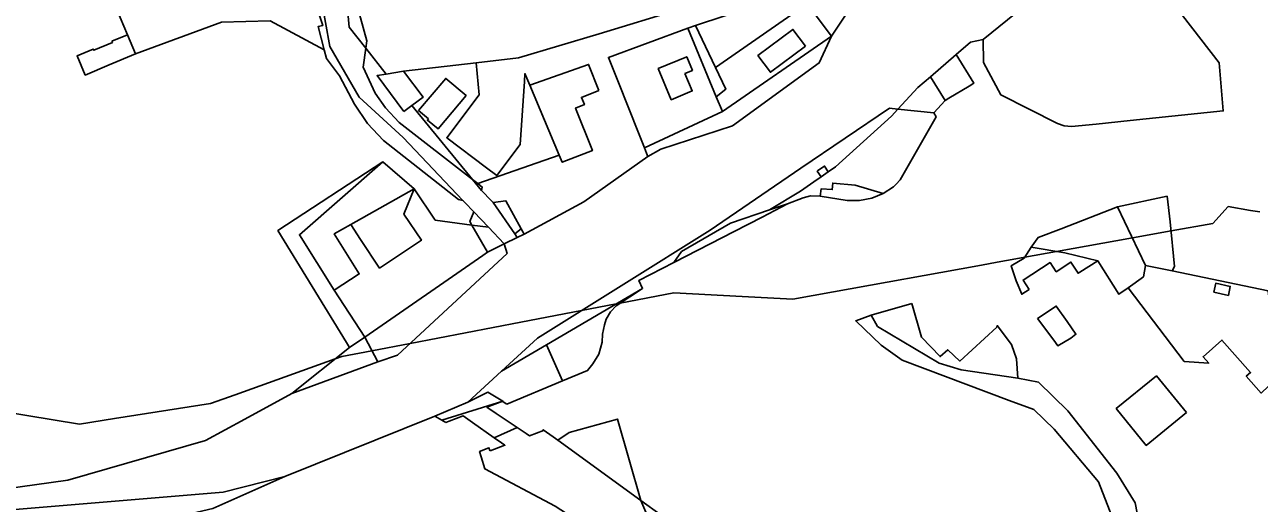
# Model space of a CAD drawing. Extents: x -477304 to -465429, y -1159113 to -1149210.
# Drawn here: x -475289.9 to -474988.7, y -1154251.3 to -1154134.6 of the extents above; entities that cross this region are included whole.
import ezdxf

# ---------------------------------------------------------------- set-up
doc = ezdxf.new("R2010")
doc.units = 0
for name, color, linetype in [('BPEJ_s', 7, 'Continuous'), ('trav_porost_s', 7, 'Continuous'), ('voda_s', 7, 'Continuous'), ('zahrada_s', 7, 'Continuous')]:
    doc.layers.add(name, color=color, linetype=linetype)

msp = doc.modelspace()

# ---------------------------------------------------------------- linework, layer by layer
at = {"layer": 'BPEJ_s'}
for points in [[(-474988.57, -1154180.24), (-474990.81, -1154179.87), (-474996.23, -1154178.97), (-475000, -1154183.06), (-475010.18, -1154184.89), (-475019.63, -1154186.59), (-475038.11, -1154189.91), (-475045.88, -1154191.31), (-475048.96, -1154191.87), (-475051.74, -1154192.37), (-475057.31, -1154193.37), (-475092.53, -1154199.71), (-475102.5, -1154201.5), (-475114.83, -1154200.86), (-475131.5, -1154200), (-475144.55, -1154202.5), (-475145.55, -1154202.69), (-475154.04, -1154204.31), (-475168.85, -1154207.15), (-475195.8, -1154212.31), (-475205.16, -1154214.1), (-475212.5, -1154215.5), (-475214.09, -1154216.07), (-475238.52, -1154224.85), (-475244.5, -1154227), (-475267.99, -1154230.67), (-475276.5, -1154232), (-475322, -1154224.5)], [(-475045.88, -1154191.31), (-475038.11, -1154189.91), (-475019.63, -1154186.59), (-475010.18, -1154184.89), (-475000, -1154183.06), (-474996.23, -1154178.97), (-474990.81, -1154179.87), (-474988.57, -1154180.24)], [(-475322, -1154224.5), (-475276.5, -1154232), (-475267.99, -1154230.67), (-475244.5, -1154227), (-475238.52, -1154224.85), (-475214.09, -1154216.07), (-475212.5, -1154215.5), (-475205.16, -1154214.1), (-475195.8, -1154212.31), (-475168.85, -1154207.15), (-475154.04, -1154204.31), (-475145.55, -1154202.69), (-475144.55, -1154202.5), (-475131.5, -1154200), (-475114.83, -1154200.86), (-475102.5, -1154201.5), (-475092.53, -1154199.71), (-475057.31, -1154193.37), (-475051.74, -1154192.37), (-475048.96, -1154191.87), (-475045.88, -1154191.31)]]:
    msp.add_lwpolyline(points, dxfattribs=at)
at = {"layer": 'trav_porost_s'}
for points in [[(-475023.31, -1154111.7), (-474998.43, -1154143.87), (-474997.45, -1154155.62), (-475020.2, -1154157.95), (-475028.48, -1154158.89), (-475034.49, -1154159.46), (-475036.25, -1154159.26), (-475037.92, -1154158.68), (-475051.76, -1154151.73), (-475055.97, -1154143.79), (-475056.07, -1154138.22)], [(-475119.64, -1154155.78), (-475121.14, -1154152.16), (-475118.8, -1154150.3), (-475121.34, -1154145.01), (-475098.94, -1154129.53), (-475093.04, -1154137.37)], [(-475138.19, -1154165.9), (-475138.68, -1154164.66), (-475119.64, -1154155.78), (-475093.04, -1154137.37), (-475096.03, -1154143.91), (-475117.16, -1154159.29), (-475134.63, -1154164.94), (-475137.87, -1154166.71)], [(-475099.38, -1154139.84), (-475102.44, -1154135.75), (-475110.98, -1154142.11), (-475107.94, -1154146.21)], [(-475222.84, -1154185.83), (-475214.4, -1154199.37), (-475206.87, -1154210.82), (-475210.65, -1154213.34), (-475211.38, -1154212.09), (-475228.07, -1154184.79), (-475202.48, -1154168.06)], [(-475210.33, -1154183.34), (-475214.33, -1154185.61), (-475208.26, -1154195.36), (-475214.4, -1154199.37), (-475222.84, -1154185.83), (-475202.48, -1154168.06), (-475194.88, -1154174.6)], [(-475044.82, -1154199.14), (-475046.63, -1154200.32), (-475047.98, -1154197.1), (-475049.21, -1154193.41), (-475046.04, -1154191.57), (-475044.36, -1154188.87), (-475036.11, -1154190.25), (-475028.07, -1154192.15), (-475032.46, -1154194.94), (-475032.88, -1154195.21), (-475034.61, -1154192.5), (-475038.21, -1154194.85), (-475039.69, -1154192.59), (-475046.29, -1154196.89)], [(-475157.03, -1154234.04), (-475145.21, -1154230.79), (-475139.58, -1154250.65), (-475159.81, -1154235.9)]]:
    msp.add_lwpolyline(points, close=True, dxfattribs=at)
msp.add_lwpolyline([(-475129.96, -1154130.82), (-475149.75, -1154136.79), (-475169.37, -1154142.7), (-475179.7, -1154143.9), (-475197.41, -1154145.96), (-475201.64, -1154146.63), (-475206.64, -1154140.29), (-475206.39, -1154138.55), (-475212.39, -1154116.62)], dxfattribs=at)
at = {"layer": 'voda_s'}
for points in [[(-475233.37, -1154069.37), (-475230.56, -1154088.48), (-475219.68, -1154116.43), (-475215.46, -1154139.9), (-475208.24, -1154152.26), (-475197.49, -1154162.1), (-475182.97, -1154177.45), (-475184.07, -1154177.25), (-475202.33, -1154162.87), (-475206.2, -1154158.71), (-475209.43, -1154154), (-475213.07, -1154147.07), (-475216.22, -1154142.87), (-475216.78, -1154140.72), (-475218.26, -1154135.03), (-475217.14, -1154134.81), (-475232.45, -1154088.3), (-475235.27, -1154073.54), (-475236.03, -1154070.88)], [(-475212.39, -1154116.62), (-475206.39, -1154138.55), (-475206.64, -1154140.29), (-475210.67, -1154135.18)], [(-475197.39, -1154155.8), (-475195.38, -1154154.3), (-475180.58, -1154172.36), (-475198.48, -1154158.48), (-475201.87, -1154154.83), (-475204.4, -1154151.28), (-475207.31, -1154144.95), (-475206.64, -1154140.29), (-475201.64, -1154146.63), (-475203.91, -1154146.99)], [(-475068.91, -1154147.34), (-475062.58, -1154141.84), (-475058.33, -1154148.89), (-475059.43, -1154149.56), (-475064.38, -1154152.53), (-475065.33, -1154153.1)], [(-475065.33, -1154153.1), (-475068.08, -1154156.11), (-475076.82, -1154155.2), (-475072, -1154149.89), (-475068.91, -1154147.34)], [(-475180.58, -1154172.36), (-475179.32, -1154173.34), (-475178.22, -1154174.19), (-475178.41, -1154175.01)], [(-475168.72, -1154184.38), (-475170.32, -1154185.61), (-475175.56, -1154177.93), (-475172.48, -1154177.55)], [(-475176.74, -1154184), (-475180.76, -1154183.45), (-475181.26, -1154182.6), (-475180.3, -1154180.24)], [(-475176.98, -1154190.07), (-475180.76, -1154183.45), (-475176.74, -1154184), (-475172.88, -1154188.07)], [(-475170.32, -1154185.61), (-475168.72, -1154184.38), (-475168, -1154185.68), (-475169.7, -1154186.51)], [(-475206.87, -1154210.82), (-475178.13, -1154190.85), (-475176.98, -1154190.07), (-475172.88, -1154188.07), (-475172.18, -1154190.37), (-475198.89, -1154215.17), (-475203.74, -1154216.83)], [(-475206.87, -1154210.82), (-475203.74, -1154216.83), (-475224.71, -1154224.5), (-475210.65, -1154213.34)], [(-475349.41, -1154259.78), (-475386.96, -1154222.62), (-475354.37, -1154241.42), (-475324.48, -1154251.33), (-475292.16, -1154252.83), (-475241.43, -1154248.6), (-475226.36, -1154244.78), (-475243.99, -1154252.58), (-475278.01, -1154260.55), (-475296.27, -1154262.77), (-475324.89, -1154263.81), (-475346.87, -1154262.08), (-475347.17, -1154262.92)], [(-475188.12, -1154231.06), (-475189.77, -1154230.05), (-475181.77, -1154226.65), (-475176.9, -1154224.25), (-475173.24, -1154226.37)], [(-475187.16, -1154231.65), (-475188.12, -1154231.06), (-475173.24, -1154226.37), (-475177.11, -1154227.83), (-475174.81, -1154229.39), (-475169.69, -1154232.86), (-475175.29, -1154235.33), (-475180.62, -1154231.58), (-475182.86, -1154230), (-475186.3, -1154231.3)], [(-475176.32, -1154238.55), (-475172.69, -1154237.16), (-475173.52, -1154236.57), (-475175.29, -1154235.33), (-475169.69, -1154232.86), (-475167.56, -1154234.3), (-475166.72, -1154234.87), (-475163.31, -1154233.56), (-475163.38, -1154233.38), (-475160.93, -1154235.11), (-475159.81, -1154235.9), (-475139.58, -1154250.65), (-475130.76, -1154271.19), (-475160.41, -1154251.98), (-475177.62, -1154242.93), (-475178.49, -1154239.98), (-475178.87, -1154238.7), (-475176.6, -1154237.75), (-475176.38, -1154238.42)]]:
    msp.add_lwpolyline(points, close=True, dxfattribs=at)
for points in [[(-475023.31, -1154111.7), (-475056.07, -1154138.22), (-475059.15, -1154138.86), (-475062.58, -1154141.84), (-475068.91, -1154147.34), (-475072, -1154149.89), (-475076.82, -1154155.2), (-475078.92, -1154154.98), (-475100.52, -1154169.56), (-475122.67, -1154184.71), (-475164.77, -1154211.02), (-475173.51, -1154219.06), (-475181.77, -1154226.65), (-475189.77, -1154230.05), (-475226.36, -1154244.78), (-475241.43, -1154248.6), (-475292.16, -1154252.83)], [(-475212.39, -1154116.62), (-475210.67, -1154135.18), (-475206.64, -1154140.29), (-475207.31, -1154144.95), (-475204.4, -1154151.28), (-475201.87, -1154154.83), (-475198.48, -1154158.48), (-475180.58, -1154172.36), (-475178.41, -1154175.01), (-475175.96, -1154177.51), (-475175.56, -1154177.93), (-475170.32, -1154185.61), (-475169.7, -1154186.51), (-475172.88, -1154188.07), (-475176.74, -1154184), (-475180.3, -1154180.24), (-475182.5, -1154177.92), (-475182.97, -1154177.45), (-475197.49, -1154162.1), (-475208.24, -1154152.26), (-475215.46, -1154139.9), (-475219.68, -1154116.43)], [(-475306.78, -1154249.46), (-475279.34, -1154245.69), (-475245.75, -1154236.01), (-475236.15, -1154230.76), (-475224.71, -1154224.5), (-475203.74, -1154216.83), (-475198.89, -1154215.17), (-475172.18, -1154190.37), (-475172.88, -1154188.07), (-475169.7, -1154186.51), (-475168, -1154185.68), (-475153.47, -1154177.82), (-475137.87, -1154166.71), (-475134.63, -1154164.94), (-475117.16, -1154159.29), (-475096.03, -1154143.91), (-475093.04, -1154137.37), (-475087.49, -1154129.11)], [(-475024.04, -1154255.92), (-475027.9, -1154246.08), (-475038.75, -1154233.26), (-475043.71, -1154228.42), (-475049.69, -1154226.28), (-475075.76, -1154216.43), (-475080.89, -1154212.79), (-475087.1, -1154206.85), (-475083.32, -1154205.47), (-475081.78, -1154208.18), (-475066.78, -1154217.12), (-475061.42, -1154218.77), (-475047.6, -1154220.82), (-475042.51, -1154221.8), (-475035.35, -1154228.73), (-475023.39, -1154243.95), (-475018.92, -1154251.19), (-475017.34, -1154259.6)], [(-474981.53, -1154372.27), (-474991.64, -1154363.99), (-475010.16, -1154352.72), (-475018.21, -1154347.49), (-475043.93, -1154331.29), (-475059.38, -1154319.84), (-475081.16, -1154304.99), (-475109.83, -1154284.74), (-475130.76, -1154271.19), (-475139.58, -1154250.65), (-475134.57, -1154254.17), (-475115.15, -1154267.84), (-475100.67, -1154278.03), (-475082.69, -1154288.49), (-475077.07, -1154291.75), (-475071.03, -1154296.44), (-475068.02, -1154298.78), (-475011.67, -1154337.46), (-475008.82, -1154339.43), (-474995.85, -1154349.88), (-474992.41, -1154352.57), (-474979.63, -1154369.91)]]:
    msp.add_lwpolyline(points, dxfattribs=at)
at = {"layer": 'zahrada_s'}
for points in [[(-475229.95, -1154133.66), (-475241.87, -1154134.01), (-475262.84, -1154141.74), (-475264.81, -1154137.04), (-475268.34, -1154128.63), (-475260.04, -1154125.15), (-475256.09, -1154121.04), (-475263.81, -1154113.62), (-475263.08, -1154111.56), (-475266.39, -1154108.37), (-475262.28, -1154101.62), (-475237.48, -1154072.85), (-475239.39, -1154066.92), (-475234.9, -1154063.53), (-475233.37, -1154069.37), (-475236.03, -1154070.88), (-475235.27, -1154073.54), (-475232.45, -1154088.3), (-475217.14, -1154134.81), (-475218.26, -1154135.03), (-475216.78, -1154140.72)], [(-475089.67, -1154123.08), (-475098.94, -1154129.53), (-475121.34, -1154145.01), (-475126.25, -1154134.78), (-475089.91, -1154122.72)], [(-475140.15, -1154160.93), (-475145.01, -1154148.72), (-475147.45, -1154142.58), (-475128.05, -1154135.45), (-475121.14, -1154152.16), (-475119.64, -1154155.78), (-475138.68, -1154164.66)], [(-475121.14, -1154152.16), (-475128.05, -1154135.45), (-475126.25, -1154134.78), (-475121.34, -1154145.01), (-475118.8, -1154150.3)], [(-475268.58, -1154138.62), (-475264.81, -1154137.04), (-475262.84, -1154141.74), (-475269.22, -1154144.42), (-475275.1, -1154146.89), (-475277.07, -1154142.19), (-475273.15, -1154140.54), (-475273.03, -1154140.82), (-475268.46, -1154138.9)], [(-475166.64, -1154149.38), (-475159.49, -1154166.38), (-475179.32, -1154173.34), (-475180.58, -1154172.36), (-475195.38, -1154154.3), (-475192.68, -1154152.27), (-475197.41, -1154145.96), (-475179.7, -1154143.9), (-475178.96, -1154151.69), (-475186.89, -1154162.17), (-475177.2, -1154169.5), (-475174.7, -1154171.39), (-475168.97, -1154163.81), (-475167.94, -1154148.48), (-475167.81, -1154146.51)], [(-475149.77, -1154150.62), (-475154.03, -1154152.32), (-475153.33, -1154154.07), (-475155.48, -1154154.93), (-475151.34, -1154165.28), (-475158.74, -1154168.16), (-475159.49, -1154166.38), (-475166.64, -1154149.38), (-475152.3, -1154144.3)], [(-475128.79, -1154146.5), (-475126.98, -1154145.75), (-475128.36, -1154142.43), (-475135.29, -1154145.31), (-475132.14, -1154152.88), (-475127.02, -1154150.75)], [(-475191.32, -1154157.56), (-475191.61, -1154157.9), (-475189.03, -1154160.02), (-475182.18, -1154151.87), (-475187.13, -1154147.71), (-475193.83, -1154155.48)], [(-475095.58, -1154171.68), (-475097.37, -1154172.93), (-475100.61, -1154175.18), (-475108.12, -1154179.75), (-475117.68, -1154182.98), (-475129.6, -1154189.89), (-475131.46, -1154192.57), (-475140.06, -1154197), (-475139.11, -1154198.92), (-475162.55, -1154212.64), (-475173.51, -1154219.06), (-475164.77, -1154211.02), (-475122.67, -1154184.71), (-475100.52, -1154169.56), (-475078.92, -1154154.98), (-475076.82, -1154155.2), (-475078.4, -1154156.94), (-475092.06, -1154169.23), (-475093.81, -1154170.45), (-475094.74, -1154169.09), (-475096.35, -1154170.19), (-475096.51, -1154170.29)], [(-475077.92, -1154174.17), (-475080.45, -1154175.77), (-475087.29, -1154173.76), (-475092.73, -1154173.22), (-475092.86, -1154174.8), (-475095.59, -1154174.63), (-475095.76, -1154176.39), (-475098.13, -1154176.35), (-475099.95, -1154176.79), (-475103.78, -1154178.29), (-475108.12, -1154179.75), (-475100.61, -1154175.18), (-475097.37, -1154172.93), (-475095.58, -1154171.68), (-475093.81, -1154170.45), (-475092.06, -1154169.23), (-475078.4, -1154156.94), (-475076.82, -1154155.2), (-475068.08, -1154156.11), (-475067.51, -1154157.04), (-475076.27, -1154172.39), (-475077.25, -1154173.45)], [(-475207.91, -1154186.99), (-475203.3, -1154193.95), (-475193.09, -1154187.18), (-475197.33, -1154180.77), (-475194.88, -1154174.6), (-475189.7, -1154182.23), (-475180.76, -1154183.45), (-475176.98, -1154190.07), (-475178.13, -1154190.85), (-475206.87, -1154210.82), (-475214.4, -1154199.37), (-475208.26, -1154195.36), (-475214.33, -1154185.61), (-475210.33, -1154183.34)], [(-475083.23, -1154176.92), (-475086.17, -1154177.46), (-475089.17, -1154177.5), (-475095.76, -1154176.39), (-475095.59, -1154174.63), (-475092.86, -1154174.8), (-475092.73, -1154173.22), (-475087.29, -1154173.76), (-475080.45, -1154175.77)], [(-475016.44, -1154193.29), (-475023.22, -1154179.03), (-475011.15, -1154176.45), (-475010.39, -1154182.7), (-475009.34, -1154193.56), (-475009.91, -1154194.63)], [(-475129.6, -1154189.89), (-475117.68, -1154182.98), (-475108.12, -1154179.75), (-475103.78, -1154178.29), (-475109.95, -1154181.51), (-475116.75, -1154185.01), (-475131.46, -1154192.57)], [(-475020.69, -1154198.76), (-475022.91, -1154200.34), (-475028.07, -1154192.15), (-475036.11, -1154190.25), (-475044.36, -1154188.87), (-475042.65, -1154186.53), (-475037, -1154184.35), (-475023.22, -1154179.03), (-475016.44, -1154193.29), (-475016.91, -1154196.07)], [(-475007.02, -1154216.73), (-475020.69, -1154198.76), (-475016.91, -1154196.07), (-475016.44, -1154193.29), (-475009.91, -1154194.63), (-474990.44, -1154198.68), (-474986.52, -1154199.51), (-474986.08, -1154202.86), (-474984.34, -1154220.85), (-474986.41, -1154222.78), (-474988.2, -1154224.45), (-474991.83, -1154220.35), (-474990.78, -1154219.42), (-474997.77, -1154211.52), (-475002.36, -1154215.58), (-475000.98, -1154217.14)], [(-475151.23, -1154217.3), (-475152.55, -1154218.91), (-475158.66, -1154221.47), (-475162.55, -1154212.64), (-475139.11, -1154198.92), (-475145.54, -1154203.15), (-475146.95, -1154204.65), (-475148, -1154206.42), (-475148.4, -1154207.76), (-475148.86, -1154210.07), (-475148.98, -1154212.01), (-475149.77, -1154214.98)], [(-474999.78, -1154199.83), (-474996.21, -1154200.6), (-474995.74, -1154198.41), (-474999.3, -1154197.63)], [(-475073.4, -1154202.6), (-475071.09, -1154210.83), (-475066.53, -1154215.55), (-475064.69, -1154213.87), (-475061.75, -1154216.65), (-475052.7, -1154208.33), (-475052.6, -1154207.99), (-475049.12, -1154212.56), (-475047.9, -1154216.1), (-475047.6, -1154220.82), (-475061.42, -1154218.77), (-475066.78, -1154217.12), (-475081.78, -1154208.18), (-475083.32, -1154205.47)], [(-475042.77, -1154206.25), (-475038.2, -1154203.21), (-475035.57, -1154206.99), (-475033.42, -1154210.08), (-475034.63, -1154211.02), (-475037.82, -1154212.88), (-475038.79, -1154211.52)], [(-475172.28, -1154227.17), (-475173.13, -1154226.57), (-475173.24, -1154226.37), (-475176.9, -1154224.25), (-475181.77, -1154226.65), (-475173.51, -1154219.06), (-475162.55, -1154212.64), (-475158.66, -1154221.47)], [(-475006.46, -1154229.21), (-475016.25, -1154237.18), (-475023.55, -1154228.22), (-475013.75, -1154220.25)]]:
    msp.add_lwpolyline(points, close=True, dxfattribs=at)

doc.saveas('drawing.dxf')
